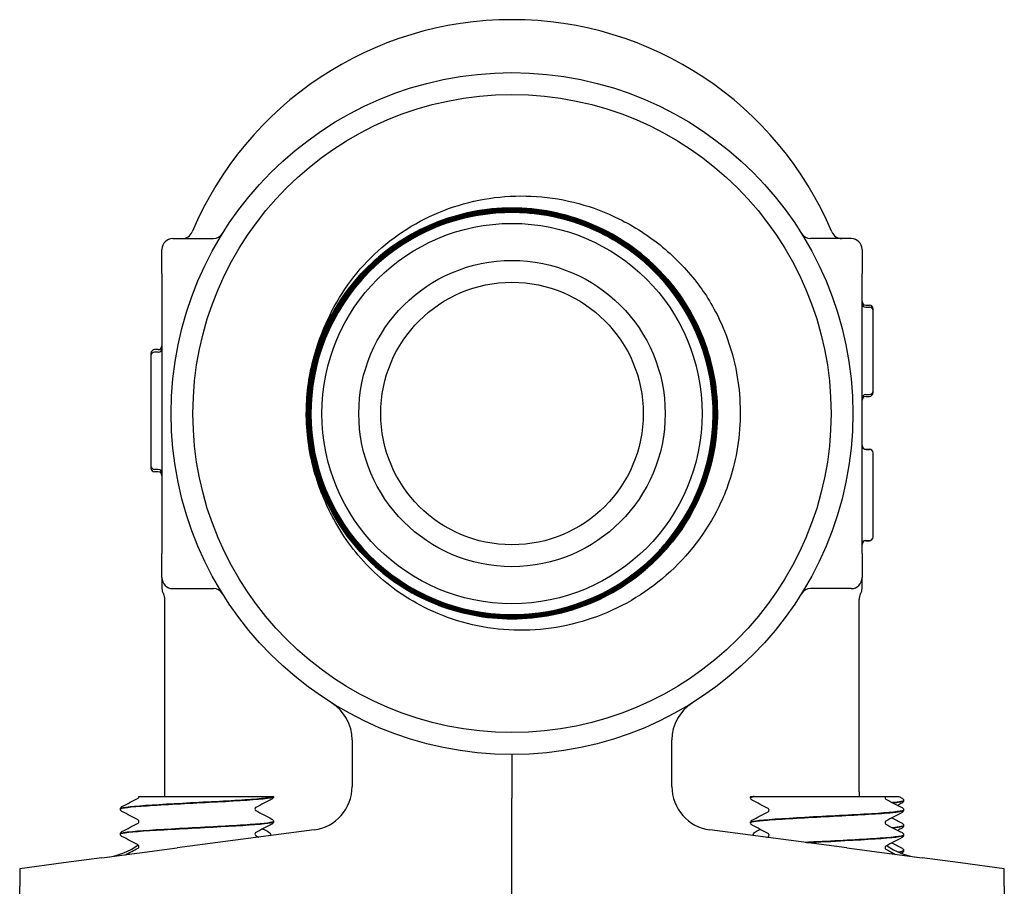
# Model space of a CAD drawing. Header units: inches. Extents: x 24 to 1128, y -58 to 748.
# Tile 624 of 656: x 657.37 to 660.19, y 585.34 to 587.81. Entities that reach past the tile are written whole.
import ezdxf

# ---------------------------------------------------------------- set-up
doc = ezdxf.new("R2010")
doc.units = ezdxf.units.IN
doc.header["$LTSCALE"] = 32
doc.header["$MEASUREMENT"] = 0
doc.layers.add('Visible (ANSI)', color=7, linetype='Continuous', lineweight=30)

msp = doc.modelspace()

# ---------------------------------------------------------------- linework, layer by layer
at = {"layer": 'Visible (ANSI)'}
for p, q in [((657.81188, 587.18978), (657.92752, 587.18978)), ((659.74938, 587.18978), (659.63374, 587.18978)), ((657.78063, 587.08978), (657.78063, 587.15853)), ((659.78063, 587.15853), (659.78063, 587.08978)), ((657.78063, 587.08978), (657.78063, 586.95727)), ((659.78063, 586.95727), (659.78063, 587.08978)), ((659.79105, 586.99914), (659.80147, 586.99914)), ((659.79105, 586.99387), (659.80147, 586.99387)), ((659.81188, 586.98345), (659.81188, 586.98872)), ((659.81188, 586.75429), (659.81188, 586.98345)), ((657.78063, 586.95727), (657.78063, 586.42229)), ((659.78063, 586.42229), (659.78063, 586.95727)), ((657.74938, 586.86193), (657.74938, 586.85487)), ((657.77022, 586.87235), (657.7598, 586.87235)), ((657.77022, 586.86529), (657.7598, 586.86529)), ((657.74938, 586.85488), (657.74938, 586.54071)), ((659.79105, 586.74387), (659.80147, 586.74387)), ((659.81188, 586.74922), (659.81188, 586.75432)), ((659.79105, 586.73881), (659.80147, 586.73881)), ((659.79105, 586.58793), (659.80147, 586.58793)), ((659.79105, 586.58752), (659.80147, 586.58752)), ((659.81188, 586.5771), (659.81188, 586.57751)), ((659.81188, 586.45725), (659.81188, 586.5771)), ((657.74938, 586.54074), (657.74938, 586.53365)), ((657.77022, 586.53029), (657.7598, 586.53029)), ((657.77022, 586.52323), (657.7598, 586.52323)), ((659.81188, 586.3376), (659.81188, 586.45725)), ((657.78063, 586.42229), (657.78063, 586.28978)), ((659.78063, 586.28978), (659.78063, 586.42229)), ((659.79105, 586.32719), (659.80147, 586.32719)), ((659.79105, 586.32658), (659.80147, 586.32658)), ((659.81188, 586.337), (659.81188, 586.3376)), ((657.78063, 586.22103), (657.78063, 586.28978)), ((659.78063, 586.28978), (659.78063, 586.22103)), ((657.78063, 586.22103), (657.78063, 586.19043)), ((659.78063, 586.19059), (659.78063, 586.22103)), ((657.81188, 586.18978), (657.92752, 586.18978)), ((659.74938, 586.18978), (659.63374, 586.18978)), ((657.78938, 585.60885), (657.78938, 586.15853)), ((659.77188, 585.60885), (659.77188, 586.15853)), ((658.32385, 585.75769), (658.32385, 585.6244)), ((659.23741, 585.6244), (659.23741, 585.75769)), ((658.78063, 585.71603), (658.78063, 585.59115)), ((657.71484, 585.59603), (657.71484, 585.59603)), ((657.71484, 585.59603), (657.73465, 585.59603)), ((657.73465, 585.59603), (658.06764, 585.59603)), ((658.06764, 585.59603), (658.09934, 585.59603)), ((658.09938, 585.59603), (658.09934, 585.59603)), ((658.09938, 585.59559), (658.09938, 585.59603)), ((658.78063, 584.81478), (658.78063, 585.59115)), ((659.46188, 585.59241), (659.46188, 585.59308)), ((659.46263, 585.59603), (659.46917, 585.59603)), ((659.47283, 585.59603), (659.46917, 585.59603)), ((659.47283, 585.59603), (659.533, 585.59603)), ((659.533, 585.59603), (659.84539, 585.59603)), ((659.84539, 585.59603), (659.84743, 585.59603)), ((659.84743, 585.59603), (659.88583, 585.59603)), ((659.89938, 585.58393), (659.89938, 585.5846)), ((657.66188, 585.55984), (657.66188, 585.56051)), ((659.89938, 585.55666), (659.89938, 585.55733)), ((658.09938, 585.52409), (658.09938, 585.52476)), ((659.46188, 585.52091), (659.46188, 585.52158)), ((659.89938, 585.51243), (659.89938, 585.5131)), ((657.66188, 585.48834), (657.66188, 585.48901)), ((658.21517, 585.50047), (657.82415, 585.44899)), ((659.73712, 585.44899), (659.3461, 585.50047)), ((659.89938, 585.48516), (659.89938, 585.48583)), ((657.60933, 585.42071), (657.82415, 585.44899)), ((659.73712, 585.44899), (659.95194, 585.42071)), ((659.89938, 585.44093), (659.89938, 585.4416)), ((657.49952, 585.40625), (657.37438, 585.38978)), ((657.60933, 585.42071), (657.49952, 585.40625)), ((660.06175, 585.40625), (659.95194, 585.42071)), ((660.18688, 585.38978), (660.06175, 585.40625)), ((657.37438, 585.38978), (657.37438, 585.35948)), ((660.18688, 585.35948), (660.18688, 585.38978)), ((657.37438, 585.35948), (657.37438, 585.33942)), ((657.37438, 585.2637), (657.37438, 585.33942)), ((660.18688, 585.33942), (660.18688, 585.35948)), ((660.18688, 585.33942), (660.18688, 585.2637))]:
    msp.add_line(p, q, dxfattribs=at)
for radius in [0.97375, 0.91125, 0.54316, 0.4375, 0.375]:
    msp.add_circle((658.78063, 586.68978), radius, dxfattribs=at)
for centre, radius, start, end in [((658.78063, 586.82353), 0.99125, 22.87693, 157.12307), ((658.78063, 586.68978), 0.57441, 319.86113, 316.72231), ((657.83856, 587.22103), 0.03125, 270, 337.12307), ((657.92752, 587.22103), 0.03125, 270, 328.08862), ((659.63374, 587.22103), 0.03125, 211.91138, 270), ((659.72271, 587.22103), 0.03125, 202.87693, 270), ((657.81188, 587.15853), 0.03125, 90, 180), ((659.74938, 587.15853), 0.03125, 0, 90), ((659.79105, 587.00956), 0.01042, 180, 270), ((659.79105, 587.00429), 0.01042, 180, 270), ((659.80147, 586.98872), 0.01042, 0, 90), ((659.80147, 586.98345), 0.01042, 0, 90), ((657.7598, 586.86193), 0.01042, 90, 180), ((657.7598, 586.85488), 0.01042, 90, 180), ((657.77022, 586.88277), 0.01042, 270, 0), ((657.77022, 586.87571), 0.01042, 270, 0), ((659.79105, 586.73345), 0.01042, 90, 180), ((659.80147, 586.75429), 0.01042, 270, 0), ((659.80147, 586.74922), 0.01042, 270, 0), ((659.79105, 586.72839), 0.01042, 90, 180), ((658.78063, 586.68978), 0.5875, 178.62118, 181.76001), ((659.79105, 586.59834), 0.01042, 180, 270), ((659.79105, 586.59794), 0.01042, 180, 270), ((659.80147, 586.57751), 0.01042, 0, 90), ((659.80147, 586.5771), 0.01042, 0, 90), ((657.7598, 586.54071), 0.01042, 180, 270), ((657.7598, 586.53365), 0.01042, 180, 270), ((657.77022, 586.51988), 0.01042, 0, 90), ((657.77022, 586.51282), 0.01042, 0, 90), ((659.79105, 586.31677), 0.01042, 90, 180), ((659.79105, 586.31616), 0.01042, 90, 180), ((659.80147, 586.3376), 0.01042, 270, 0), ((659.80147, 586.337), 0.01042, 270, 0), ((658.78063, 586.68978), 0.57441, 316.72231, 319.86113), ((657.81188, 586.22103), 0.03125, 180, 270), ((659.74938, 586.22103), 0.03125, 270, 0), ((657.81188, 586.19042), 0.03125, 180, 210.68342), ((657.92752, 586.15853), 0.03125, 31.91138, 90), ((659.63374, 586.15853), 0.03125, 90, 148.08862), ((659.74938, 586.19042), 0.03125, 329.31658, 0), ((657.75813, 586.15853), 0.03125, 0, 30.68342), ((659.80313, 586.15853), 0.03125, 149.31658, 180), ((658.19885, 585.75769), 0.125, 0, 58.02878), ((659.36241, 585.75769), 0.125, 121.97122, 180), ((658.19885, 585.6244), 0.125, 277.5, 0), ((659.36241, 585.6244), 0.125, 180, 262.5), ((657.60188, 585.60885), 0.1875, 356.07978, 0), ((659.95938, 585.60885), 0.1875, 180, 183.92022), ((657.60188, 585.60885), 0.1875, 277.5, 306.16215), ((659.95938, 585.60885), 0.1875, 234.79985, 262.5)]:
    msp.add_arc(centre, radius, start, end, dxfattribs=at)
for points, knots in [([(658.26632, 586.98273), (658.30158, 587.05193), (658.35013, 587.11351), (658.46901, 587.21572), (658.53853, 587.25495), (658.68995, 587.30526), (658.77056, 587.31534), (658.93253, 587.3042), (659.01229, 587.28256), (659.13039, 587.22433), (659.1723, 587.19713), (659.24935, 587.13325), (659.28415, 587.09671), (659.31437, 587.0565)], [0, 0, 0, 0, 0.5918694, 0.5918694, 1.1941403, 1.1941403, 1.8068093, 1.8068093, 2.4298728, 2.4298728, 2.8087072, 2.8087072, 3.1913265, 3.1913265, 3.1913265, 3.1913265]), ([(658.19341, 586.67174), (658.19109, 586.74822), (658.20374, 586.82442), (658.25753, 586.96767), (658.29816, 587.03336), (658.40231, 587.14543), (658.46483, 587.19076), (658.60371, 587.25488), (658.67875, 587.27306), (658.83155, 587.27964), (658.90786, 587.26797), (659.05169, 587.21603), (659.11784, 587.17626), (659.23116, 587.07361), (659.27724, 587.01171), (659.34308, 586.87374), (659.3622, 586.79899), (659.37071, 586.64638), (659.36002, 586.56998), (659.30994, 586.42559), (659.27104, 586.35898), (659.1699, 586.24445), (659.10863, 586.19761), (658.97159, 586.13007), (658.89714, 586.11002), (658.74474, 586.09958), (658.66826, 586.1093), (658.52334, 586.15751), (658.45629, 586.19553), (658.34056, 586.29515), (658.29298, 586.35578), (658.22375, 586.49186), (658.20276, 586.56601), (658.1904, 586.71816), (658.19914, 586.79471), (658.24548, 586.94013), (658.28263, 587.00762), (658.38071, 587.12453), (658.44069, 587.17285), (658.5758, 587.24375), (658.64962, 587.26566), (658.80151, 587.27994), (658.87811, 587.27218), (659.02402, 587.22772), (659.09193, 587.19145), (659.21, 587.09493), (659.25904, 587.0356), (659.3316, 586.90149), (659.35444, 586.828), (659.37063, 586.6764), (659.36385, 586.59975), (659.32127, 586.45339), (659.28589, 586.38507), (659.19093, 586.26586), (659.13227, 586.2161), (658.99918, 586.14189), (658.92602, 586.11814), (658.77475, 586.10004), (658.69807, 586.10585), (658.55127, 586.14654), (658.48255, 586.18103), (658.36222, 586.2744), (658.31176, 586.33239), (658.23591, 586.46445), (658.21126, 586.53725), (658.19124, 586.68819), (658.19608, 586.76488), (658.23488, 586.91209), (658.26847, 586.9812), (658.36025, 587.10262), (658.41756, 587.15378), (658.54856, 587.23125), (658.62099, 587.25681), (658.77157, 587.27872), (658.84827, 587.27486), (658.99586, 587.23796), (659.06534, 587.20526), (659.18785, 587.11509), (659.2397, 587.05847), (659.31877, 586.92855), (659.34523, 586.85649), (659.36903, 586.7063), (659.36615, 586.62961), (659.33114, 586.48165), (659.29935, 586.41181), (659.21079, 586.28825), (659.15487, 586.23572), (659.02605, 586.15506), (658.95438, 586.12771), (658.8046, 586.10202), (658.72793, 586.10393), (658.57964, 586.13703), (658.50944, 586.16791), (658.38485, 586.25484), (658.33165, 586.31005), (658.24942, 586.43776), (658.22117, 586.50903), (658.1936, 586.65838), (658.19454, 586.73502), (658.22574, 586.88363), (658.25571, 586.95416), (658.34099, 587.07976), (658.39549, 587.13363), (658.52207, 587.21742), (658.59293, 587.24655), (658.74181, 587.27599), (658.81841, 587.27602), (658.9673, 587.24673), (659.03817, 587.21767), (659.16476, 587.13404), (659.21928, 587.08027), (659.30461, 586.95485), (659.33461, 586.88441), (659.36592, 586.736), (659.36693, 586.65946), (659.33954, 586.5103), (659.31141, 586.43912), (659.22944, 586.31156), (659.17639, 586.25641), (659.05215, 586.16954), (658.98214, 586.13867), (658.83424, 586.1055), (658.75776, 586.10353), (658.60837, 586.12901), (658.53688, 586.15621), (658.40838, 586.23651), (658.35259, 586.28881), (658.26422, 586.41187), (658.23248, 586.48144), (658.19746, 586.62881), (658.19452, 586.70521), (658.21808, 586.85481), (658.24437, 586.92659), (658.32297, 587.05602), (658.37454, 587.11243), (658.49638, 587.2023), (658.56549, 587.2349), (658.71232, 587.27176), (658.78862, 587.27567), (658.93842, 587.25401), (659.01048, 587.22866), (659.14081, 587.15175), (659.19783, 587.10094), (659.28918, 586.98032), (659.32263, 586.91167), (659.36132, 586.76542), (659.36619, 586.68922), (659.34645, 586.53926), (659.32203, 586.46693), (659.24683, 586.33572), (659.19678, 586.2781), (659.0774, 586.18529), (659.00923, 586.15099), (658.86358, 586.11048), (658.7875, 586.10464), (658.63739, 586.12247), (658.56481, 586.14596), (658.43274, 586.21944), (658.37452, 586.26872), (658.28027, 586.38683), (658.24514, 586.45452), (658.2028, 586.59956), (658.19601, 586.67551), (658.21192, 586.82573), (658.23447, 586.89856), (658.30623, 587.03146), (658.35474, 587.09026), (658.47157, 587.18594), (658.53876, 587.22191), (658.68315, 587.26605), (658.75896, 587.2738), (658.90927, 587.2598), (658.98234, 587.23819), (659.11605, 587.16817), (659.17542, 587.12044), (659.27251, 587.00491), (659.30931, 586.93821), (659.35524, 586.79449), (659.36395, 586.71883), (659.35187, 586.56845), (659.3312, 586.49517), (659.26292, 586.36067), (659.21598, 586.30073), (659.10176, 586.20225), (659.03558, 586.16464), (658.89254, 586.11692), (658.81705, 586.10726), (658.66663, 586.11743), (658.59314, 586.13715), (658.45787, 586.20367), (658.39739, 586.24982), (658.29753, 586.36271), (658.25911, 586.42836), (658.20961, 586.57069), (658.199, 586.64601), (658.20725, 586.79645), (658.22604, 586.87013), (658.29079, 587.00615), (658.33614, 587.06717), (658.44768, 587.16839), (658.5128, 587.20761), (658.6544, 587.25888), (658.72952, 587.27044), (658.87996, 587.26409), (658.95383, 587.24626), (659.09056, 587.18327), (659.15212, 587.13872), (659.25467, 587.02855), (659.29469, 586.96397), (659.34772, 586.82313), (659.36022, 586.74821), (659.35578, 586.5978), (659.3389, 586.52376), (659.27769, 586.38633), (659.23395, 586.32425), (659.12516, 586.22038), (659.06114, 586.17957), (658.92107, 586.1248), (658.84636, 586.11136), (658.69601, 586.11389), (658.6218, 586.12982), (658.4837, 586.18925), (658.42112, 586.23216), (658.31594, 586.33956), (658.27435, 586.40302), (658.21785, 586.54229), (658.20347, 586.61678), (658.20409, 586.76705), (658.21908, 586.8414), (658.27671, 586.98016), (658.3188, 587.04324), (658.42479, 587.1497), (658.48767, 587.19206), (658.62612, 587.25029), (658.70037, 587.26559), (658.85054, 587.26688), (658.92503, 587.25285), (659.06441, 587.19701), (659.12798, 587.15575), (659.23571, 587.05119), (659.27884, 586.98889), (659.33877, 586.85127), (659.35501, 586.77727), (659.35819, 586.62723), (659.34511, 586.55262), (659.29109, 586.41263), (659.25066, 586.34859), (659.14754, 586.23962), (659.08583, 586.19573), (658.94908, 586.1341), (658.87534, 586.11693), (658.72544, 586.11185), (658.65072, 586.12398), (658.51015, 586.17619), (658.44564, 586.21577), (658.33545, 586.31744), (658.29081, 586.37855), (658.22749, 586.51442), (658.20941, 586.58789), (658.20243, 586.73761), (658.2136, 586.81243), (658.26399, 586.95356), (658.30273, 587.01852), (658.40293, 587.12992), (658.46343, 587.1753), (658.5984, 587.24029), (658.67159, 587.2593), (658.82111, 587.26816), (658.89601, 587.25795), (659.03768, 587.20938), (659.10308, 587.17149), (659.21567, 587.07278), (659.26178, 587.0129), (659.32844, 586.87885), (659.34835, 586.80596), (659.3591, 586.65666), (659.34985, 586.58168), (659.30347, 586.44063), (659.26724, 586.37575), (659.21976, 586.31949)], [0, 0, 0, 0, 0.5832189, 0.5832189, 1.1663464, 1.1663464, 1.7493825, 1.7493825, 2.3323271, 2.3323271, 2.9151804, 2.9151804, 3.4979422, 3.4979422, 4.0806126, 4.0806126, 4.6631916, 4.6631916, 5.2456792, 5.2456792, 5.8280754, 5.8280754, 6.4103801, 6.4103801, 6.9925935, 6.9925935, 7.5747154, 7.5747154, 8.1567459, 8.1567459, 8.738685, 8.738685, 9.3205327, 9.3205327, 9.9022889, 9.9022889, 10.4839537, 10.4839537, 11.0655271, 11.0655271, 11.6470091, 11.6470091, 12.2283997, 12.2283997, 12.8096989, 12.8096989, 13.3909066, 13.3909066, 13.9720229, 13.9720229, 14.5530478, 14.5530478, 15.1339813, 15.1339813, 15.7148233, 15.7148233, 16.295574, 16.295574, 16.8762332, 16.8762332, 17.456801, 17.456801, 18.0372773, 18.0372773, 18.6176623, 18.6176623, 19.1979558, 19.1979558, 19.7781579, 19.7781579, 20.3582685, 20.3582685, 20.9382878, 20.9382878, 21.5182156, 21.5182156, 22.098052, 22.098052, 22.677797, 22.677797, 23.2574505, 23.2574505, 23.8370126, 23.8370126, 24.4164833, 24.4164833, 24.9958626, 24.9958626, 25.5751504, 25.5751504, 26.1543469, 26.1543469, 26.7334519, 26.7334519, 27.3124654, 27.3124654, 27.8913876, 27.8913876, 28.4702183, 28.4702183, 29.0489575, 29.0489575, 29.6276054, 29.6276054, 30.2061618, 30.2061618, 30.7846268, 30.7846268, 31.3630004, 31.3630004, 31.9412825, 31.9412825, 32.5194732, 32.5194732, 33.0975725, 33.0975725, 33.6755803, 33.6755803, 34.2534967, 34.2534967, 34.8313217, 34.8313217, 35.4090552, 35.4090552, 35.9866974, 35.9866974, 36.564248, 36.564248, 37.1417073, 37.1417073, 37.7190751, 37.7190751, 38.2963515, 38.2963515, 38.8735364, 38.8735364, 39.45063, 39.45063, 40.027632, 40.027632, 40.6045427, 40.6045427, 41.1813619, 41.1813619, 41.7580897, 41.7580897, 42.334726, 42.334726, 42.9112709, 42.9112709, 43.4877244, 43.4877244, 44.0640864, 44.0640864, 44.640357, 44.640357, 45.2165362, 45.2165362, 45.7926239, 45.7926239, 46.3686202, 46.3686202, 46.9445251, 46.9445251, 47.5203385, 47.5203385, 48.0960604, 48.0960604, 48.671691, 48.671691, 49.2472301, 49.2472301, 49.8226777, 49.8226777, 50.398034, 50.398034, 50.9732987, 50.9732987, 51.5484721, 51.5484721, 52.123554, 52.123554, 52.6985444, 52.6985444, 53.2734434, 53.2734434, 53.848251, 53.848251, 54.4229671, 54.4229671, 54.9975918, 54.9975918, 55.5721251, 55.5721251, 56.1465669, 56.1465669, 56.7209172, 56.7209172, 57.2951761, 57.2951761, 57.8693436, 57.8693436, 58.4434196, 58.4434196, 59.0174042, 59.0174042, 59.5912974, 59.5912974, 60.1650991, 60.1650991, 60.7388093, 60.7388093, 61.3124281, 61.3124281, 61.8859555, 61.8859555, 62.4593914, 62.4593914, 63.0327359, 63.0327359, 63.6059889, 63.6059889, 64.1791505, 64.1791505, 64.7522206, 64.7522206, 65.3251993, 65.3251993, 65.8980865, 65.8980865, 66.4708823, 66.4708823, 67.0435866, 67.0435866, 67.6161995, 67.6161995, 68.1887209, 68.1887209, 68.7611509, 68.7611509, 69.3334894, 69.3334894, 69.9057365, 69.9057365, 70.4778922, 70.4778922, 71.0499563, 71.0499563, 71.6219291, 71.6219291, 72.1938104, 72.1938104, 72.7656002, 72.7656002, 73.3372986, 73.3372986, 73.9089055, 73.9089055, 74.480421, 74.480421, 75.051845, 75.051845, 75.6231776, 75.6231776, 76.1944187, 76.1944187, 76.7655683, 76.7655683, 77.3366265, 77.3366265, 77.9075933, 77.9075933, 78.4784686, 78.4784686, 79.0492524, 79.0492524, 79.6199448, 79.6199448, 80.1815227, 80.1815227, 80.1815227, 80.1815227]), ([(659.19883, 586.296), (659.22191, 586.3205), (659.24285, 586.34703), (659.30236, 586.43793), (659.33072, 586.50794), (659.35901, 586.65492), (659.35866, 586.73047), (659.32902, 586.8772), (659.3, 586.94697), (659.21683, 587.07147), (659.16348, 587.12501), (659.03925, 587.20861), (658.96955, 587.23788), (658.82285, 587.26805), (658.74725, 587.26866), (658.60006, 587.24085), (658.52988, 587.2127), (658.40425, 587.13107), (658.35001, 587.07837), (658.26478, 586.95512), (658.23461, 586.88576), (658.20256, 586.73935), (658.201, 586.66372), (658.22695, 586.51609), (658.25423, 586.44551), (658.33432, 586.31878), (658.38636, 586.26383), (658.5086, 586.17699), (658.57762, 586.14593), (658.7237, 586.11201), (658.79936, 586.10948), (658.9474, 586.13358), (659.01837, 586.15998), (659.14619, 586.2385), (659.20182, 586.28988), (659.29026, 586.41109), (659.32222, 586.47975), (659.35802, 586.62549), (659.3615, 586.70116), (659.33927, 586.84959), (659.31375, 586.92093), (659.2368, 587.04983), (659.1861, 587.10614), (659.06595, 587.19617), (658.99765, 587.22902), (658.85228, 587.26668), (658.77661, 587.27113), (658.62781, 587.25076), (658.55611, 587.22614), (658.42617, 587.15078), (658.36917, 587.10076), (658.27757, 586.98168), (658.24384, 586.91376), (658.20431, 586.76879), (658.1989, 586.69313), (658.21739, 586.54398), (658.24112, 586.47193), (658.31488, 586.34096), (658.3642, 586.2833), (658.48218, 586.19013), (658.54972, 586.15552), (658.69427, 586.11413), (658.7699, 586.10776), (658.91937, 586.12437), (658.99177, 586.1472), (659.12375, 586.21933), (659.18207, 586.26795), (659.27678, 586.38482), (659.31227, 586.45196), (659.35552, 586.59607), (659.36285, 586.67166), (659.34813, 586.82142), (659.32621, 586.89415), (659.2557, 587.02713), (659.20779, 587.08609), (659.09206, 587.18234), (659.02533, 587.21871), (658.88169, 587.2638), (658.80614, 587.2721), (658.65611, 587.25927), (658.58306, 587.23826), (658.44912, 587.1694), (658.38951, 587.12221), (658.29174, 587.00763), (658.25451, 586.94133), (658.20756, 586.79818), (658.1983, 586.72269), (658.20924, 586.57241), (658.22934, 586.49905), (658.29653, 586.36416), (658.34299, 586.30392), (658.4564, 586.20464), (658.52227, 586.16655), (658.66491, 586.11776), (658.74032, 586.10753), (658.89082, 586.11657), (658.96448, 586.13575), (659.1003, 586.20127), (659.16116, 586.247), (659.26194, 586.35921), (659.30089, 586.42463), (659.35151, 586.56673), (659.3627, 586.64205), (659.35557, 586.79276), (659.33731, 586.8667), (659.27347, 587.00343), (659.2285, 587.06491), (659.1175, 587.16717), (659.05253, 587.20697), (658.91099, 587.25942), (658.83577, 587.27157), (658.68489, 587.26635), (658.61067, 587.24902), (658.47306, 587.18688), (658.41097, 587.14266), (658.30725, 587.03289), (658.2666, 586.9684), (658.21232, 586.82744), (658.19921, 586.75233), (658.20252, 586.6013), (658.21892, 586.52682), (658.27935, 586.38833), (658.32281, 586.32565), (658.43132, 586.22048), (658.49534, 586.17899), (658.63568, 586.12289), (658.71067, 586.10882), (658.86183, 586.11022), (658.93656, 586.12568), (659.07589, 586.18439), (659.13916, 586.22707), (659.24577, 586.33431), (659.2881, 586.39784), (659.34601, 586.53755), (659.36104, 586.61241), (659.36156, 586.76367), (659.34703, 586.83864), (659.29006, 586.97879), (659.24815, 587.04264), (659.1422, 587.15067), (659.07918, 587.19383), (658.94012, 587.25355), (658.86541, 587.26953), (658.71407, 587.27197), (658.63888, 587.25839), (658.49792, 587.20316), (658.43351, 587.16204), (658.32407, 587.0574), (658.28009, 586.99489), (658.21857, 586.85651), (658.20162, 586.78196), (658.19727, 586.63056), (658.2099, 586.55516), (658.26337, 586.41342), (658.3037, 586.34845), (658.40701, 586.23762), (658.469, 586.19282), (658.60668, 586.12951), (658.68105, 586.11161), (658.83248, 586.10533), (658.90809, 586.11701), (659.05058, 586.16872), (659.1161, 586.20824), (659.22831, 586.3102), (659.27392, 586.37166), (659.33901, 586.50862), (659.35786, 586.5828), (659.36607, 586.73424), (659.35534, 586.81004), (659.30542, 586.95327), (659.2667, 587.01933), (659.1661, 587.13289), (659.10519, 587.17931), (658.96899, 587.24617), (658.895, 587.26598), (658.74358, 587.27611), (658.6676, 587.26634), (658.52365, 587.21821), (658.45706, 587.1803), (658.34216, 587.08109), (658.29495, 587.02073), (658.22631, 586.8853), (658.20556, 586.81152), (658.1935, 586.66015), (658.20231, 586.584), (658.24865, 586.43936), (658.28573, 586.37225), (658.38353, 586.25602), (658.44333, 586.20802), (658.57797, 586.13763), (658.65152, 586.11592), (658.80283, 586.10193), (658.87914, 586.10979), (659.02444, 586.15431), (659.09206, 586.19056), (659.20959, 586.28695), (659.25839, 586.34617), (659.33052, 586.47999), (659.35317, 586.55332), (659.36909, 586.70453), (659.3622, 586.78098), (659.3195, 586.92693), (659.28408, 586.99505), (659.18913, 587.11387), (659.1305, 587.16344), (658.99752, 587.23732), (658.92444, 587.26091), (658.77334, 587.27876), (658.69677, 587.27283), (658.55019, 587.23196), (658.48158, 587.19739), (658.36149, 587.1039), (658.31115, 587.04586), (658.23554, 586.91374), (658.211, 586.84092), (658.19123, 586.68996), (658.19618, 586.61327), (658.23522, 586.46608), (658.26894, 586.39701), (658.36096, 586.27566), (658.41839, 586.22455), (658.54963, 586.14722), (658.62218, 586.12175), (658.77297, 586.10005), (658.84977, 586.10403), (658.99753, 586.14122), (659.06708, 586.17408), (659.18966, 586.26462), (659.24153, 586.32143), (659.32057, 586.45176), (659.34698, 586.52402), (659.3706, 586.67463), (659.36759, 586.75152), (659.33225, 586.89984), (659.30026, 586.96984), (659.21123, 587.09364), (659.15504, 587.14626), (659.02564, 587.227), (658.95367, 587.25434), (658.80328, 587.27989), (658.72631, 587.27785), (658.57746, 587.24438), (658.50701, 587.21325), (658.38201, 587.12574), (658.32865, 587.07019), (658.24623, 586.94175), (658.21795, 586.87008), (658.19048, 586.71994), (658.19154, 586.64289), (658.22315, 586.49353), (658.25339, 586.42265), (658.33936, 586.29647), (658.39427, 586.24237), (658.52174, 586.15827), (658.59308, 586.12907), (658.74297, 586.09968), (658.82007, 586.09976), (658.96991, 586.12949), (659.04122, 586.15885), (659.16857, 586.24327), (659.22339, 586.29752), (659.30915, 586.42399), (659.33927, 586.49501), (659.37059, 586.6446), (659.37148, 586.72175), (659.34364, 586.87205), (659.31517, 586.94377), (659.23232, 587.07226), (659.17874, 587.1278), (659.05328, 587.21522), (658.98261, 587.24626), (658.83333, 587.27949), (658.75615, 587.28137), (658.60541, 587.25542), (658.53329, 587.22784), (658.40367, 587.14658), (658.34742, 587.09367), (658.26882, 586.98387), (658.24206, 586.93145), (658.20491, 586.82042), (658.19474, 586.76244), (658.1933, 586.70392)], [24.7442257, 24.7442257, 24.7442257, 24.7442257, 25.0019287, 25.0019287, 25.572211, 25.572211, 26.1425846, 26.1425846, 26.7130496, 26.7130496, 27.283606, 27.283606, 27.8542538, 27.8542538, 28.4249929, 28.4249929, 28.9958235, 28.9958235, 29.5667455, 29.5667455, 30.1377589, 30.1377589, 30.7088637, 30.7088637, 31.2800598, 31.2800598, 31.8513474, 31.8513474, 32.4227264, 32.4227264, 32.9941967, 32.9941967, 33.5657585, 33.5657585, 34.1374116, 34.1374116, 34.7091561, 34.7091561, 35.2809921, 35.2809921, 35.8529194, 35.8529194, 36.4249381, 36.4249381, 36.9970482, 36.9970482, 37.5692497, 37.5692497, 38.1415426, 38.1415426, 38.7139268, 38.7139268, 39.2864025, 39.2864025, 39.8589696, 39.8589696, 40.431628, 40.431628, 41.0043778, 41.0043778, 41.5772191, 41.5772191, 42.1501517, 42.1501517, 42.7231757, 42.7231757, 43.2962911, 43.2962911, 43.8694978, 43.8694978, 44.442796, 44.442796, 45.0161856, 45.0161856, 45.5896665, 45.5896665, 46.1632388, 46.1632388, 46.7369025, 46.7369025, 47.3106576, 47.3106576, 47.8845041, 47.8845041, 48.458442, 48.458442, 49.0324712, 49.0324712, 49.6065919, 49.6065919, 50.1808039, 50.1808039, 50.7551073, 50.7551073, 51.3295021, 51.3295021, 51.9039883, 51.9039883, 52.4785658, 52.4785658, 53.0532348, 53.0532348, 53.6279951, 53.6279951, 54.2028468, 54.2028468, 54.7777899, 54.7777899, 55.3528244, 55.3528244, 55.9279502, 55.9279502, 56.5031675, 56.5031675, 57.0784761, 57.0784761, 57.6538761, 57.6538761, 58.2293675, 58.2293675, 58.8049502, 58.8049502, 59.3806244, 59.3806244, 59.9563899, 59.9563899, 60.5322468, 60.5322468, 61.1081951, 61.1081951, 61.6842347, 61.6842347, 62.2603657, 62.2603657, 62.8365881, 62.8365881, 63.4129019, 63.4129019, 63.9893071, 63.9893071, 64.5658036, 64.5658036, 65.1423916, 65.1423916, 65.7190709, 65.7190709, 66.2958415, 66.2958415, 66.8727036, 66.8727036, 67.449657, 67.449657, 68.0267018, 68.0267018, 68.603838, 68.603838, 69.1810655, 69.1810655, 69.7583844, 69.7583844, 70.3357947, 70.3357947, 70.9132964, 70.9132964, 71.4908894, 71.4908894, 72.0685738, 72.0685738, 72.6463496, 72.6463496, 73.2242168, 73.2242168, 73.8021753, 73.8021753, 74.3802252, 74.3802252, 74.9583665, 74.9583665, 75.5365991, 75.5365991, 76.1149231, 76.1149231, 76.6933385, 76.6933385, 77.2718453, 77.2718453, 77.8504434, 77.8504434, 78.4291329, 78.4291329, 79.0079138, 79.0079138, 79.586786, 79.586786, 80.1657496, 80.1657496, 80.7448046, 80.7448046, 81.3239509, 81.3239509, 81.9031886, 81.9031886, 82.4825177, 82.4825177, 83.0619381, 83.0619381, 83.6414499, 83.6414499, 84.2210531, 84.2210531, 84.8007477, 84.8007477, 85.3805336, 85.3805336, 85.9604108, 85.9604108, 86.5403795, 86.5403795, 87.1204395, 87.1204395, 87.7005908, 87.7005908, 88.2808336, 88.2808336, 88.8611677, 88.8611677, 89.4415931, 89.4415931, 90.0221099, 90.0221099, 90.6027181, 90.6027181, 91.1834177, 91.1834177, 91.7642086, 91.7642086, 92.3450909, 92.3450909, 92.9260645, 92.9260645, 93.5071295, 93.5071295, 94.0882858, 94.0882858, 94.6695336, 94.6695336, 95.2508726, 95.2508726, 95.8323031, 95.8323031, 96.4138249, 96.4138249, 96.995438, 96.995438, 97.5771426, 97.5771426, 98.1589384, 98.1589384, 98.7408257, 98.7408257, 99.3228043, 99.3228043, 99.9048742, 99.9048742, 100.4870355, 100.4870355, 101.0692882, 101.0692882, 101.6516322, 101.6516322, 102.2340676, 102.2340676, 102.8165944, 102.8165944, 103.3992125, 103.3992125, 103.9819219, 103.9819219, 104.4277936, 104.4277936, 104.8737194, 104.8737194, 104.8737194, 104.8737194]), ([(659.31437, 587.0565), (659.3366, 587.02692), (659.36141, 586.98693), (659.40869, 586.8757), (659.42469, 586.81084), (659.43028, 586.74483)], [0, 0, 0, 0, 0.28196185, 0.28196185, 0.6226335, 0.6226335, 0.6226335, 0.6226335]), ([(658.1933, 586.70392), (658.19458, 586.75896), (658.20325, 586.81342), (658.23413, 586.91681), (658.25273, 586.95606), (658.26632, 586.98273)], [0.03549164, 0.03549164, 0.03549164, 0.03549164, 0.45566772, 0.45566772, 0.85591276, 0.85591276, 0.85591276, 0.85591276]), ([(659.43028, 586.74483), (659.43593, 586.67818), (659.43093, 586.61092), (659.40098, 586.48615), (659.38058, 586.44047), (659.36543, 586.41161)], [0, 0, 0, 0, 0.50969402, 0.50969402, 0.97918413, 0.97918413, 0.97918413, 0.97918413]), ([(658.27159, 586.38777), (658.25648, 586.41597), (658.23672, 586.45631), (658.20429, 586.56111), (658.19507, 586.61611), (658.19341, 586.67174)], [0, 0, 0, 0, 0.24378304, 0.24378304, 0.49639854, 0.49639854, 0.49639854, 0.49639854]), ([(659.36543, 586.41161), (659.32653, 586.33758), (659.27366, 586.2718), (659.1465, 586.16521), (659.07377, 586.12507), (658.91816, 586.07553), (658.83693, 586.06615), (658.67677, 586.07919), (658.59933, 586.10099), (658.47373, 586.1649), (658.42366, 586.20078), (658.33669, 586.28591), (658.30014, 586.33449), (658.27159, 586.38777)], [0, 0, 0, 0, 0.637222, 0.637222, 1.2647089, 1.2647089, 1.8824576, 1.8824576, 2.490465, 2.490465, 2.9578106, 2.9578106, 3.4191938, 3.4191938, 3.4191938, 3.4191938]), ([(657.66189, 585.55982), (657.6618, 585.56309), (657.69036, 585.56637), (657.73815, 585.56965), (657.78648, 585.57296), (657.85354, 585.57627), (657.91638, 585.57959), (657.97952, 585.58292), (658.03719, 585.58624), (658.06948, 585.58957), (658.08895, 585.59158), (658.09935, 585.59359), (658.09938, 585.59559)], [-9.4333151, -9.4333151, -9.4333151, -9.4333151, -8.569564, -8.569564, -8.569564, -7.6960367, -7.6960367, -7.6960367, -6.8183862, -6.8183862, -6.8183862, -6.2894058, -6.2894058, -6.2894058, -6.2894058]), ([(658.09934, 585.59603), (658.09804, 585.59273), (658.06749, 585.58942), (658.01808, 585.58612), (657.96867, 585.58281), (657.90133, 585.57951), (657.83898, 585.57621), (657.77664, 585.5729), (657.72045, 585.5696), (657.68954, 585.5663), (657.6715, 585.56437), (657.66227, 585.56244), (657.66219, 585.56051)], [0.0265881, 0.0265881, 0.0265881, 0.0265881, 0.8976269, 0.8976269, 0.8976269, 1.7685955, 1.7685955, 1.7685955, 2.6394946, 2.6394946, 2.6394946, 3.1478132, 3.1478132, 3.1478132, 3.1478132]), ([(657.71261, 585.59143), (657.71261, 585.59143), (657.71285, 585.59153), (657.71361, 585.59232), (657.71397, 585.59278), (657.7146, 585.59411), (657.71484, 585.59501), (657.71484, 585.59593)], [0.002645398, 0.002645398, 0.002645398, 0.002645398, 0.027589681, 0.027589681, 0.042171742, 0.042171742, 0.057287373, 0.057287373, 0.057287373, 0.057287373]), ([(658.09938, 585.59557), (658.09932, 585.59411), (658.09877, 585.59274), (658.09753, 585.59086), (658.09686, 585.59025), (658.0957, 585.58936), (658.09518, 585.58905), (658.09468, 585.58879)], [0, 0, 0, 0, 0.020588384, 0.020588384, 0.04017257, 0.04017257, 0.058516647, 0.058516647, 0.058516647, 0.058516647]), ([(659.46659, 585.58561), (659.46581, 585.58602), (659.46496, 585.58652), (659.46357, 585.58796), (659.46307, 585.5886), (659.46224, 585.59026), (659.46193, 585.59131), (659.46188, 585.59239)], [0, 0, 0, 0, 0.028459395, 0.028459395, 0.043235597, 0.043235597, 0.058545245, 0.058545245, 0.058545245, 0.058545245]), ([(659.84643, 585.59275), (659.84643, 585.59136), (659.84699, 585.59007), (659.84793, 585.58879), (659.84828, 585.58851), (659.84859, 585.58828), (659.84865, 585.58825), (659.84865, 585.58825)], [0, 0, 0, 0, 0.022828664, 0.022828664, 0.041633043, 0.041633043, 0.054614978, 0.054614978, 0.054614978, 0.054614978]), ([(659.89468, 585.5914), (659.89546, 585.59099), (659.8963, 585.59049), (659.8977, 585.58905), (659.8982, 585.58841), (659.89903, 585.58675), (659.89933, 585.5857), (659.89938, 585.58462)], [0, 0, 0, 0, 0.028459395, 0.028459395, 0.043235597, 0.043235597, 0.058545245, 0.058545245, 0.058545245, 0.058545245]), ([(657.66188, 585.56054), (657.66195, 585.56199), (657.66249, 585.56336), (657.66374, 585.56524), (657.6644, 585.56585), (657.66556, 585.56674), (657.66609, 585.56705), (657.66659, 585.56732)], [0, 0, 0, 0, 0.020588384, 0.020588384, 0.04017257, 0.04017257, 0.058516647, 0.058516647, 0.058516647, 0.058516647]), ([(658.04865, 585.56467), (658.04865, 585.56467), (658.04842, 585.56458), (658.04766, 585.56378), (658.04729, 585.56333), (658.04666, 585.562), (658.04643, 585.56109), (658.04643, 585.56018)], [0.002645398, 0.002645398, 0.002645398, 0.002645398, 0.027589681, 0.027589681, 0.042171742, 0.042171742, 0.057287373, 0.057287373, 0.057287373, 0.057287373]), ([(659.86848, 585.57781), (659.87434, 585.5784), (659.87943, 585.579), (659.88366, 585.57959), (659.89401, 585.58103), (659.89911, 585.58248), (659.89906, 585.58393)], [-7.85183596, -7.85183596, -7.85183596, -7.85183596, -7.69603669, -7.69603669, -7.69603669, -7.31454901, -7.31454901, -7.31454901, -7.31454901]), ([(659.89938, 585.5839), (659.89932, 585.58245), (659.89877, 585.58108), (659.89753, 585.5792), (659.89686, 585.57859), (659.8957, 585.57769), (659.89518, 585.57738), (659.89468, 585.57712)], [0, 0, 0, 0, 0.020588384, 0.020588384, 0.04017257, 0.04017257, 0.058516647, 0.058516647, 0.058516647, 0.058516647]), ([(659.89468, 585.56414), (659.89546, 585.56373), (659.8963, 585.56323), (659.8977, 585.56178), (659.8982, 585.56115), (659.89903, 585.55949), (659.89933, 585.55844), (659.89938, 585.55736)], [0, 0, 0, 0, 0.028459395, 0.028459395, 0.043235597, 0.043235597, 0.058545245, 0.058545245, 0.058545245, 0.058545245]), ([(657.66659, 585.55304), (657.66581, 585.55345), (657.66496, 585.55395), (657.66357, 585.55539), (657.66307, 585.55603), (657.66224, 585.55768), (657.66193, 585.55873), (657.66188, 585.55982)], [0, 0, 0, 0, 0.028459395, 0.028459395, 0.043235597, 0.043235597, 0.058545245, 0.058545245, 0.058545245, 0.058545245]), ([(658.04643, 585.56018), (658.04643, 585.55879), (658.04699, 585.5575), (658.04793, 585.55621), (658.04828, 585.55594), (658.04859, 585.55571), (658.04865, 585.55568), (658.04865, 585.55568)], [0, 0, 0, 0, 0.022828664, 0.022828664, 0.041633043, 0.041633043, 0.054614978, 0.054614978, 0.054614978, 0.054614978]), ([(659.46194, 585.52089), (659.46205, 585.52385), (659.48487, 585.52681), (659.52479, 585.52977), (659.56971, 585.5331), (659.6354, 585.53643), (659.69918, 585.53976), (659.76271, 585.54307), (659.82315, 585.54639), (659.85976, 585.54971), (659.88535, 585.55203), (659.89896, 585.55435), (659.89916, 585.55666)], [-12.8541981, -12.8541981, -12.8541981, -12.8541981, -12.0740419, -12.0740419, -12.0740419, -11.1962178, -11.1962178, -11.1962178, -10.321672, -10.321672, -10.321672, -9.7102888, -9.7102888, -9.7102888, -9.7102888]), ([(659.89934, 585.55736), (659.89938, 585.55704), (659.89914, 585.55671), (659.89863, 585.55639), (659.89335, 585.55308), (659.85896, 585.54978), (659.80717, 585.54648), (659.75304, 585.54303), (659.68094, 585.53957), (659.61742, 585.53612), (659.55439, 585.5327), (659.50117, 585.52927), (659.47707, 585.52585), (659.46706, 585.52443), (659.46216, 585.52301), (659.46223, 585.52158)], [3.4247869, 3.4247869, 3.4247869, 3.4247869, 3.5103246, 3.5103246, 3.5103246, 4.381086, 4.381086, 4.381086, 5.2910547, 5.2910547, 5.2910547, 6.1939142, 6.1939142, 6.1939142, 6.5686962, 6.5686962, 6.5686962, 6.5686962]), ([(659.51484, 585.557), (659.51484, 585.55838), (659.51427, 585.55968), (659.51334, 585.56096), (659.51299, 585.56123), (659.51267, 585.56146), (659.51261, 585.5615), (659.51261, 585.5615)], [0, 0, 0, 0, 0.022828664, 0.022828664, 0.041633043, 0.041633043, 0.054614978, 0.054614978, 0.054614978, 0.054614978]), ([(659.51261, 585.5525), (659.51261, 585.5525), (659.51285, 585.5526), (659.51361, 585.55339), (659.51397, 585.55385), (659.5146, 585.55518), (659.51484, 585.55608), (659.51484, 585.557)], [0.002645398, 0.002645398, 0.002645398, 0.002645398, 0.027589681, 0.027589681, 0.042171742, 0.042171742, 0.057287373, 0.057287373, 0.057287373, 0.057287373]), ([(659.89938, 585.55664), (659.89932, 585.55518), (659.89877, 585.55381), (659.89753, 585.55194), (659.89686, 585.55133), (659.8957, 585.55043), (659.89518, 585.55012), (659.89468, 585.54986)], [0, 0, 0, 0, 0.020588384, 0.020588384, 0.04017257, 0.04017257, 0.058516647, 0.058516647, 0.058516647, 0.058516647]), ([(657.66198, 585.48832), (657.6619, 585.48886), (657.66259, 585.48941), (657.66407, 585.48995), (657.67305, 585.49327), (657.71112, 585.49658), (657.76524, 585.49989), (657.81927, 585.5032), (657.88829, 585.50651), (657.94874, 585.50982), (658.00909, 585.51312), (658.05978, 585.51643), (658.08352, 585.51973), (658.09397, 585.52119), (658.09911, 585.52264), (658.09905, 585.52409)], [-15.7165004, -15.7165004, -15.7165004, -15.7165004, -15.5726718, -15.5726718, -15.5726718, -14.6990684, -14.6990684, -14.6990684, -13.8268003, -13.8268003, -13.8268003, -12.9557305, -12.9557305, -12.9557305, -12.5725911, -12.5725911, -12.5725911, -12.5725911]), ([(658.09933, 585.52479), (658.09923, 585.52174), (658.07498, 585.5187), (658.03299, 585.51565), (657.98648, 585.51228), (657.91917, 585.50891), (657.85481, 585.50554), (657.79085, 585.50219), (657.73107, 585.49884), (657.69636, 585.49549), (657.674, 585.49333), (657.66232, 585.49117), (657.66217, 585.48901)], [6.2870892, 6.2870892, 6.2870892, 6.2870892, 7.0897201, 7.0897201, 7.0897201, 7.9785276, 7.9785276, 7.9785276, 8.8619138, 8.8619138, 8.8619138, 9.4309985, 9.4309985, 9.4309985, 9.4309985]), ([(657.71484, 585.52443), (657.71484, 585.52581), (657.71427, 585.5271), (657.71334, 585.52839), (657.71299, 585.52866), (657.71267, 585.52889), (657.71261, 585.52892), (657.71261, 585.52892)], [0, 0, 0, 0, 0.022828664, 0.022828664, 0.041633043, 0.041633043, 0.054614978, 0.054614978, 0.054614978, 0.054614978]), ([(657.71261, 585.51993), (657.71261, 585.51993), (657.71285, 585.52003), (657.71361, 585.52082), (657.71397, 585.52128), (657.7146, 585.52261), (657.71484, 585.52351), (657.71484, 585.52443)], [0.002645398, 0.002645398, 0.002645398, 0.002645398, 0.027589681, 0.027589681, 0.042171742, 0.042171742, 0.057287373, 0.057287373, 0.057287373, 0.057287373]), ([(658.09468, 585.53157), (658.09546, 585.53116), (658.0963, 585.53066), (658.0977, 585.52921), (658.0982, 585.52858), (658.09903, 585.52692), (658.09933, 585.52587), (658.09938, 585.52479)], [0, 0, 0, 0, 0.028459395, 0.028459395, 0.043235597, 0.043235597, 0.058545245, 0.058545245, 0.058545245, 0.058545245]), ([(658.09938, 585.52407), (658.09932, 585.52261), (658.09877, 585.52124), (658.09753, 585.51936), (658.09686, 585.51875), (658.0957, 585.51786), (658.09518, 585.51755), (658.09468, 585.51729)], [0, 0, 0, 0, 0.020588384, 0.020588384, 0.04017257, 0.04017257, 0.058516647, 0.058516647, 0.058516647, 0.058516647]), ([(659.46188, 585.52161), (659.46195, 585.52307), (659.46249, 585.52443), (659.46374, 585.52631), (659.4644, 585.52692), (659.46556, 585.52782), (659.46609, 585.52813), (659.46659, 585.52839)], [0, 0, 0, 0, 0.020588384, 0.020588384, 0.04017257, 0.04017257, 0.058516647, 0.058516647, 0.058516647, 0.058516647]), ([(659.46659, 585.51411), (659.46581, 585.51452), (659.46496, 585.51502), (659.46357, 585.51646), (659.46307, 585.5171), (659.46224, 585.51876), (659.46193, 585.51981), (659.46188, 585.52089)], [0, 0, 0, 0, 0.028459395, 0.028459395, 0.043235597, 0.043235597, 0.058545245, 0.058545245, 0.058545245, 0.058545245]), ([(659.84865, 585.52575), (659.84865, 585.52575), (659.84842, 585.52565), (659.84766, 585.52486), (659.84729, 585.5244), (659.84666, 585.52307), (659.84643, 585.52217), (659.84643, 585.52125)], [0.002645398, 0.002645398, 0.002645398, 0.002645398, 0.027589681, 0.027589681, 0.042171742, 0.042171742, 0.057287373, 0.057287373, 0.057287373, 0.057287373]), ([(659.84643, 585.52125), (659.84643, 585.51986), (659.84699, 585.51857), (659.84793, 585.51729), (659.84828, 585.51701), (659.84859, 585.51678), (659.84865, 585.51675), (659.84865, 585.51675)], [0, 0, 0, 0, 0.022828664, 0.022828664, 0.041633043, 0.041633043, 0.054614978, 0.054614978, 0.054614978, 0.054614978]), ([(659.86834, 585.50631), (659.87991, 585.50748), (659.88857, 585.50865), (659.89367, 585.50982), (659.89746, 585.51069), (659.89927, 585.51156), (659.89919, 585.51243)], [-14.13502127, -14.13502127, -14.13502127, -14.13502127, -13.82680026, -13.82680026, -13.82680026, -13.59773432, -13.59773432, -13.59773432, -13.59773432]), ([(659.89468, 585.5199), (659.89546, 585.51949), (659.8963, 585.51899), (659.8977, 585.51755), (659.8982, 585.51691), (659.89903, 585.51525), (659.89933, 585.5142), (659.89938, 585.51312)], [0, 0, 0, 0, 0.028459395, 0.028459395, 0.043235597, 0.043235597, 0.058545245, 0.058545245, 0.058545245, 0.058545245]), ([(659.89938, 585.5124), (659.89932, 585.51095), (659.89877, 585.50958), (659.89753, 585.5077), (659.89686, 585.50709), (659.8957, 585.50619), (659.89518, 585.50588), (659.89468, 585.50562)], [0, 0, 0, 0, 0.020588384, 0.020588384, 0.04017257, 0.04017257, 0.058516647, 0.058516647, 0.058516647, 0.058516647]), ([(657.66188, 585.48904), (657.66195, 585.49049), (657.66249, 585.49186), (657.66374, 585.49374), (657.6644, 585.49435), (657.66556, 585.49524), (657.66609, 585.49555), (657.66659, 585.49582)], [0, 0, 0, 0, 0.020588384, 0.020588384, 0.04017257, 0.04017257, 0.058516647, 0.058516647, 0.058516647, 0.058516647]), ([(657.66659, 585.48154), (657.66581, 585.48195), (657.66496, 585.48245), (657.66357, 585.48389), (657.66307, 585.48453), (657.66224, 585.48618), (657.66193, 585.48723), (657.66188, 585.48832)], [0, 0, 0, 0, 0.028459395, 0.028459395, 0.043235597, 0.043235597, 0.058545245, 0.058545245, 0.058545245, 0.058545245]), ([(658.04865, 585.49317), (658.04865, 585.49317), (658.04842, 585.49308), (658.04766, 585.49228), (658.04729, 585.49183), (658.04666, 585.4905), (658.04643, 585.48959), (658.04643, 585.48868)], [0.002645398, 0.002645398, 0.002645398, 0.002645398, 0.027589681, 0.027589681, 0.042171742, 0.042171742, 0.057287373, 0.057287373, 0.057287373, 0.057287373]), ([(658.04643, 585.48868), (658.04643, 585.48729), (658.04699, 585.486), (658.04793, 585.48471), (658.04828, 585.48444), (658.04859, 585.48421), (658.04865, 585.48418), (658.04865, 585.48418)], [0, 0, 0, 0, 0.022828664, 0.022828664, 0.041633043, 0.041633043, 0.054614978, 0.054614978, 0.054614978, 0.054614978]), ([(658.06783, 585.50323), (658.06874, 585.50296), (658.06962, 585.50268), (658.07938, 585.49932), (658.08564, 585.49504), (658.09283, 585.48752), (658.09324, 585.48442), (658.09014, 585.48401)], [0.70381996, 0.70381996, 0.70381996, 0.70381996, 0.71949334, 0.71949334, 0.88239765, 0.88239765, 1.0591032, 1.0591032, 1.0591032, 1.0591032]), ([(659.47113, 585.48401), (659.46965, 585.4842), (659.46897, 585.485), (659.46934, 585.48957), (659.47549, 585.49598), (659.48738, 585.50112), (659.48852, 585.50157), (659.48971, 585.50201)], [0, 0, 0, 0, 0.08181539, 0.08181539, 0.30693367, 0.30693367, 0.32918333, 0.32918333, 0.32918333, 0.32918333]), ([(659.51484, 585.4855), (659.51484, 585.48688), (659.51427, 585.48818), (659.51334, 585.48946), (659.51299, 585.48973), (659.51267, 585.48996), (659.51261, 585.49), (659.51261, 585.49)], [0, 0, 0, 0, 0.022828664, 0.022828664, 0.041633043, 0.041633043, 0.054614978, 0.054614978, 0.054614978, 0.054614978]), ([(659.51261, 585.481), (659.51261, 585.481), (659.51285, 585.4811), (659.51361, 585.48189), (659.51397, 585.48235), (659.5146, 585.48368), (659.51484, 585.48458), (659.51484, 585.4855)], [0.002645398, 0.002645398, 0.002645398, 0.002645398, 0.027589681, 0.027589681, 0.042171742, 0.042171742, 0.057287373, 0.057287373, 0.057287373, 0.057287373]), ([(659.89937, 585.48586), (659.89939, 585.48572), (659.89934, 585.48558), (659.89925, 585.48544), (659.89702, 585.48209), (659.8647, 585.47874), (659.81358, 585.47539), (659.76247, 585.47204), (659.69357, 585.4687), (659.6309, 585.46535), (659.6266, 585.46512), (659.62234, 585.46489), (659.61812, 585.46466)], [9.7079722, 9.7079722, 9.7079722, 9.7079722, 9.7450261, 9.7450261, 9.7450261, 10.627867, 10.627867, 10.627867, 11.5104388, 11.5104388, 11.5104388, 11.5709384, 11.5709384, 11.5709384, 11.5709384]), ([(659.62178, 585.46419), (659.65778, 585.46613), (659.69629, 585.46807), (659.73259, 585.47002), (659.79469, 585.47334), (659.84915, 585.47667), (659.8772, 585.48), (659.89173, 585.48172), (659.89904, 585.48344), (659.89905, 585.48516)], [-17.8370026, -17.8370026, -17.8370026, -17.8370026, -17.3244424, -17.3244424, -17.3244424, -16.4477493, -16.4477493, -16.4477493, -15.9934741, -15.9934741, -15.9934741, -15.9934741]), ([(659.89468, 585.49264), (659.89546, 585.49223), (659.8963, 585.49173), (659.8977, 585.49028), (659.8982, 585.48965), (659.89903, 585.48799), (659.89933, 585.48694), (659.89938, 585.48586)], [0, 0, 0, 0, 0.028459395, 0.028459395, 0.043235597, 0.043235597, 0.058545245, 0.058545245, 0.058545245, 0.058545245]), ([(659.89938, 585.48514), (659.89932, 585.48368), (659.89877, 585.48231), (659.89753, 585.48044), (659.89686, 585.47983), (659.8957, 585.47893), (659.89518, 585.47862), (659.89468, 585.47836)], [0, 0, 0, 0, 0.020588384, 0.020588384, 0.04017257, 0.04017257, 0.058516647, 0.058516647, 0.058516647, 0.058516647]), ([(657.71484, 585.45293), (657.71484, 585.45431), (657.71427, 585.4556), (657.71334, 585.45689), (657.71299, 585.45716), (657.71267, 585.45739), (657.71261, 585.45742), (657.71261, 585.45742)], [0, 0, 0, 0, 0.022828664, 0.022828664, 0.041633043, 0.041633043, 0.054614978, 0.054614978, 0.054614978, 0.054614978]), ([(657.71261, 585.44843), (657.71261, 585.44843), (657.71285, 585.44853), (657.71361, 585.44932), (657.71397, 585.44978), (657.7146, 585.45111), (657.71484, 585.45201), (657.71484, 585.45293)], [0.002645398, 0.002645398, 0.002645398, 0.002645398, 0.027589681, 0.027589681, 0.042171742, 0.042171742, 0.057287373, 0.057287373, 0.057287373, 0.057287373]), ([(659.84865, 585.45425), (659.84865, 585.45425), (659.84842, 585.45415), (659.84766, 585.45336), (659.84729, 585.4529), (659.84666, 585.45157), (659.84643, 585.45067), (659.84643, 585.44975)], [0.002645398, 0.002645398, 0.002645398, 0.002645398, 0.027589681, 0.027589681, 0.042171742, 0.042171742, 0.057287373, 0.057287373, 0.057287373, 0.057287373]), ([(659.84643, 585.44975), (659.84643, 585.44836), (659.84699, 585.44707), (659.84793, 585.44579), (659.84828, 585.44551), (659.84859, 585.44528), (659.84865, 585.44525), (659.84865, 585.44525)], [0, 0, 0, 0, 0.022828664, 0.022828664, 0.041633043, 0.041633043, 0.054614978, 0.054614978, 0.054614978, 0.054614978]), ([(659.88468, 585.43677), (659.89209, 585.43783), (659.89686, 585.4389), (659.8986, 585.43996), (659.89912, 585.44028), (659.89937, 585.44061), (659.89934, 585.44093)], [-20.24653576, -20.24653576, -20.24653576, -20.24653576, -19.96567182, -19.96567182, -19.96567182, -19.88091963, -19.88091963, -19.88091963, -19.88091963]), ([(659.89468, 585.4484), (659.89546, 585.44799), (659.8963, 585.44749), (659.8977, 585.44605), (659.8982, 585.44541), (659.89903, 585.44375), (659.89933, 585.4427), (659.89938, 585.44162)], [0, 0, 0, 0, 0.028459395, 0.028459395, 0.043235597, 0.043235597, 0.058545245, 0.058545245, 0.058545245, 0.058545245]), ([(659.89938, 585.4409), (659.89932, 585.43945), (659.89877, 585.43808), (659.89753, 585.4362), (659.89686, 585.43559), (659.8957, 585.43469), (659.89518, 585.43438), (659.89468, 585.43412)], [0, 0, 0, 0, 0.020588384, 0.020588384, 0.04017257, 0.04017257, 0.058516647, 0.058516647, 0.058516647, 0.058516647])]:
    msp.add_open_spline(points, degree=3, knots=knots, dxfattribs=at)
for points in [[(657.66659, 585.56732), (657.68194, 585.57535), (657.69728, 585.58339), (657.71262, 585.59144)], [(657.71484, 585.59593), (657.71484, 585.59596), (657.71484, 585.596), (657.71484, 585.59603)], [(659.46188, 585.59311), (659.46193, 585.59417), (659.46222, 585.5952), (659.46263, 585.59603)], [(659.46194, 585.59239), (659.4619, 585.5936), (659.46554, 585.59482), (659.47283, 585.59603)], [(659.46917, 585.59603), (659.46434, 585.59505), (659.46202, 585.59407), (659.46211, 585.59308)], [(659.84743, 585.59603), (659.84694, 585.59532), (659.84643, 585.59407), (659.84643, 585.59275)], [(659.88583, 585.59603), (659.88878, 585.59449), (659.89173, 585.59294), (659.89468, 585.5914)], [(658.09468, 585.58879), (658.07933, 585.58076), (658.06398, 585.57272), (658.04865, 585.56467)], [(659.51262, 585.56149), (659.49728, 585.56954), (659.48194, 585.57758), (659.46659, 585.58561)], [(659.84865, 585.58826), (659.86398, 585.58021), (659.87933, 585.57217), (659.89468, 585.56414)], [(659.8993, 585.58462), (659.8992, 585.58254), (659.88797, 585.58046), (659.86735, 585.57837)], [(659.89468, 585.57712), (659.89054, 585.57496), (659.88641, 585.57279), (659.88227, 585.57063)], [(657.71262, 585.52892), (657.69728, 585.53697), (657.68194, 585.54501), (657.66659, 585.55304)], [(658.04865, 585.55569), (658.06398, 585.54764), (658.07933, 585.5396), (658.09468, 585.53157)], [(659.46659, 585.52839), (659.48194, 585.53642), (659.49728, 585.54446), (659.51262, 585.55251)], [(659.89468, 585.54986), (659.87933, 585.54183), (659.86398, 585.53379), (659.84865, 585.52574)], [(659.86607, 585.53488), (659.8756, 585.52988), (659.88514, 585.52489), (659.89468, 585.5199)], [(657.66659, 585.49582), (657.68194, 585.50385), (657.69728, 585.51189), (657.71262, 585.51994)], [(658.09468, 585.51729), (658.07933, 585.50926), (658.06398, 585.50122), (658.04865, 585.49317)], [(659.51262, 585.48999), (659.49728, 585.49804), (659.48194, 585.50608), (659.46659, 585.51411)], [(659.84865, 585.51676), (659.86398, 585.50871), (659.87933, 585.50067), (659.89468, 585.49264)], [(659.89919, 585.51312), (659.89907, 585.51104), (659.88805, 585.50896), (659.86742, 585.50687)], [(657.71262, 585.45742), (657.69728, 585.46547), (657.68194, 585.47351), (657.66659, 585.48154)], [(658.04865, 585.48419), (658.05151, 585.48268), (658.05437, 585.48118), (658.05724, 585.47968)], [(659.50887, 585.47904), (659.51012, 585.4797), (659.51137, 585.48035), (659.51262, 585.48101)], [(659.89468, 585.47836), (659.87933, 585.47033), (659.86398, 585.46229), (659.84865, 585.45424)], [(659.89468, 585.50562), (659.89054, 585.50346), (659.88641, 585.50129), (659.88227, 585.49913)], [(659.86607, 585.46338), (659.8756, 585.45838), (659.88514, 585.45339), (659.89468, 585.4484)], [(657.67663, 585.42957), (657.68863, 585.43585), (657.70063, 585.44214), (657.71262, 585.44844)], [(659.84865, 585.44526), (659.85794, 585.44038), (659.86723, 585.43551), (659.87653, 585.43064)], [(659.89909, 585.44162), (659.89906, 585.44017), (659.89383, 585.43872), (659.88363, 585.43727)], [(659.89468, 585.43412), (659.89421, 585.43388), (659.89374, 585.43363), (659.89328, 585.43339)]]:
    msp.add_open_spline(points, degree=3, dxfattribs=at)

doc.saveas('drawing.dxf')
